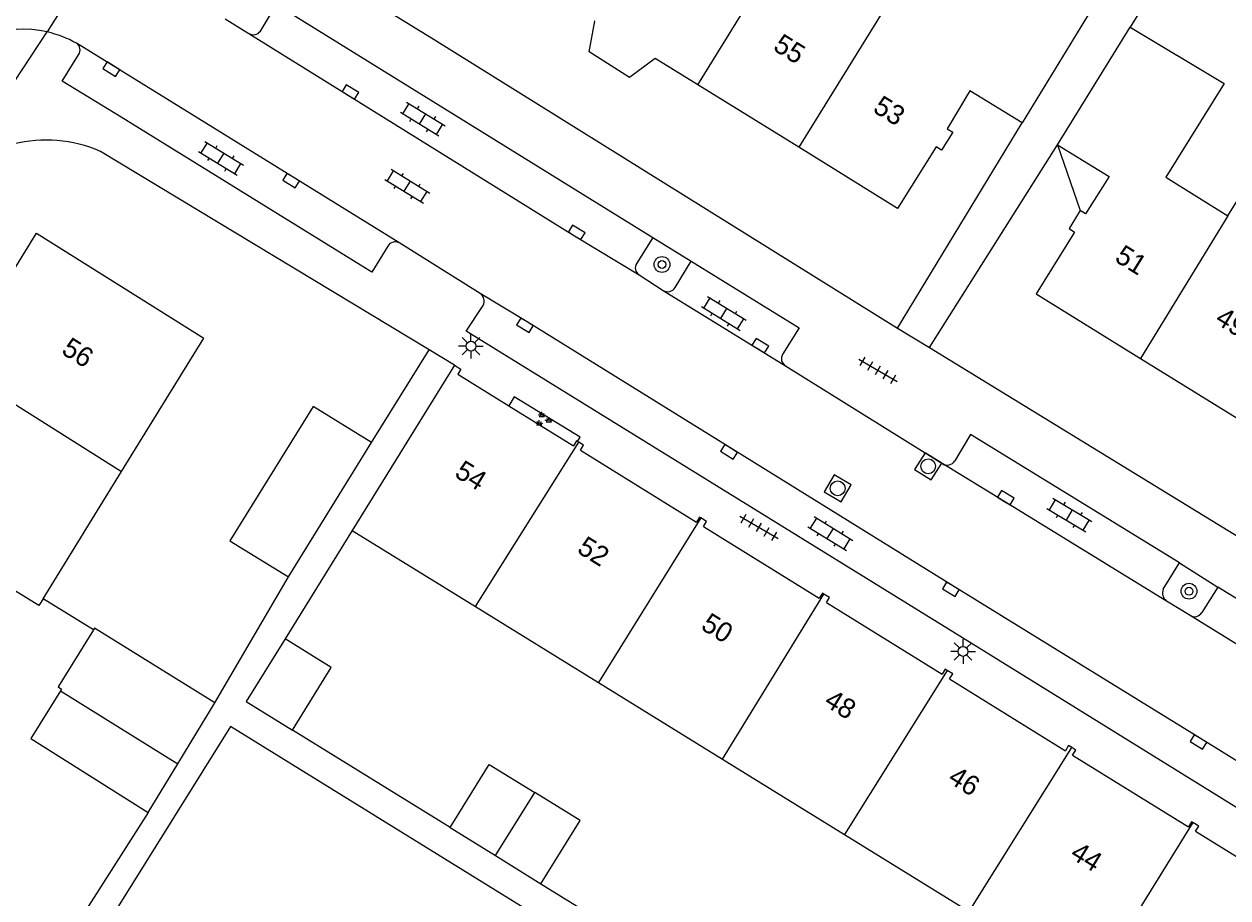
# Model space of a CAD drawing. Extents: x 128999 to 131010, y 395498 to 399007.
# Drawn here: x 130421 to 130481.9, y 398388.9 to 398433.2 of the extents above; entities that cross this region are included whole.
import ezdxf

# ---------------------------------------------------------------- set-up
doc = ezdxf.new("R2010")
doc.units = 0
for name, color, linetype in [('gg-afsc-erfafscheiding', 7, 'Continuous'), ('gg-afsc-muur', 7, 'Continuous'), ('gg-anno-huisnummerreeks BGT', 7, 'Continuous'), ('gg-bbg-bijgebouw', 7, 'Continuous'), ('gg-bbg-gedigitaliseerde bebouwing', 7, 'Continuous'), ('gg-bbg-gedigitaliseerde bijgebouw', 7, 'Continuous'), ('gg-bbg-hoofdgebouw', 7, 'Continuous'), ('gg-bbg-luifel en loopbrug', 7, 'Continuous'), ('gg-bbg-tussenscheiding', 7, 'Continuous'), ('gg-knt-verharding', 7, 'Continuous'), ('gg-knt-verharding nz', 7, 'Continuous'), ('gt-grn-weggrens', 7, 'Continuous'), ('gt-symb-boom', 7, 'Continuous'), ('gt-symb-groenvak', 7, 'Continuous'), ('gt-symb-klinker verharding', 7, 'Continuous'), ('gt-symb-kolk', 7, 'Continuous'), ('gt-symb-lichtmast', 7, 'Continuous'), ('gt-symb-rioolschacht', 7, 'Continuous'), ('gt-symb-tegel verharding', 7, 'Continuous')]:
    doc.layers.add(name, color=color, linetype=linetype)

# ---------------------------------------------------------------- blocks, each defined once
blk = doc.blocks.new('gt0-KOLK')
at = {"layer": 'gt-symb-kolk'}
blk.add_lwpolyline([(0, 0), (0.375, 0), (0.375, 0.4), (-0.375, 0.4), (-0.375, 0), (0, 0)], dxfattribs=at)
blk = doc.blocks.new('gt0-KL1')
at = {"layer": 'gt-symb-klinker verharding'}
for p, q in [((-1.15, 0.3), (1.15, 0.3)), ((-1, -0.3), (-1, 0.3)), ((-0.5, 0.3), (-0.5, 0.45)), ((0, -0.3), (0, 0.3)), ((0.5, 0.3), (0.5, 0.45)), ((1, -0.3), (1, 0.3)), ((-1.15, -0.3), (1.15, -0.3)), ((-0.5, -0.45), (-0.5, -0.3)), ((0.5, -0.45), (0.5, -0.3))]:
    blk.add_line(p, q, dxfattribs=at)
blk = doc.blocks.new('gt0-LMAST')
at = {"layer": 'gt-symb-lichtmast'}
for p, q in [((-0.005, 0.246), (-0.005, 0.621)), ((-0.182, 0.173), (-0.447, 0.438)), ((0.172, 0.173), (0.437, 0.438)), ((-0.255, -0.004), (-0.63, -0.004)), ((-0.182, -0.181), (-0.447, -0.446)), ((-0.005, -0.254), (-0.005, -0.629)), ((0.437, -0.446), (0.172, -0.181)), ((0.245, -0.004), (0.62, -0.004))]:
    blk.add_line(p, q, dxfattribs=at)
blk.add_circle((-0.005, -0.004), 0.25, dxfattribs=at)
blk = doc.blocks.new('gt0-BOOM')
at = {"layer": 'gt-symb-boom'}
for radius in [0.4, 0.2]:
    blk.add_circle((0, 0), radius, dxfattribs=at)
blk = doc.blocks.new('gt0-TEG1')
at = {"layer": 'gt-symb-tegel verharding'}
for p, q in [((-1.125, 0), (1.125, 0)), ((-0.9, -0.25), (-0.9, 0.25)), ((-0.45, -0.25), (-0.45, 0.25)), ((0, -0.25), (0, 0.25)), ((0.45, -0.25), (0.45, 0.25)), ((0.9, -0.25), (0.9, 0.25))]:
    blk.add_line(p, q, dxfattribs=at)
blk = doc.blocks.new('gt0-RS')
at = {"layer": 'gt-symb-rioolschacht'}
blk.add_lwpolyline([(-0.5, -0.5), (0.5, -0.5), (0.5, 0.5), (-0.5, 0.5)], close=True, dxfattribs=at)
blk.add_circle((0, 0), 0.375, dxfattribs=at)
blk = doc.blocks.new('gt0-GRVAK')
at = {"layer": 'gt-symb-groenvak'}
for p, q in [((-0.11, 0.189), (-0.228, 0.24)), ((-0.182, 0.153), (0.088, 0.153)), ((-0.091, 0.211), (-0.156, 0.322)), ((-0.047, 0.214), (-0.047, 0.393)), ((-0.004, 0.211), (0.061, 0.322)), ((0.015, 0.189), (0.133, 0.24)), ((0.262, -0.052), (0.197, 0.059)), ((0.305, -0.049), (0.305, 0.13)), ((0.349, -0.052), (0.414, 0.059)), ((-0.245, -0.228), (-0.363, -0.177)), ((-0.318, -0.264), (-0.047, -0.264)), ((-0.226, -0.206), (-0.291, -0.095)), ((-0.183, -0.203), (-0.183, -0.024)), ((-0.139, -0.206), (-0.074, -0.095)), ((-0.12, -0.228), (-0.002, -0.177)), ((0.243, -0.074), (0.125, -0.023)), ((0.17, -0.11), (0.441, -0.11)), ((0.368, -0.074), (0.486, -0.023))]:
    blk.add_line(p, q, dxfattribs=at)

msp = doc.modelspace()

# ---------------------------------------------------------------- linework, layer by layer
at = {"layer": 'gg-afsc-erfafscheiding'}
for p, q in [((130437.582, 398407.523), (130434.177, 398402.02)), ((130430.613, 398398.778), (130434.346, 398405.162)), ((130442.535, 398392.461), (130434.551, 398397.401)), ((130427.251, 398393.228), (130418.545, 398379.64))]:
    msp.add_line(p, q, dxfattribs=at)
for points in [[(130487.18, 398431.96), (130479.36, 398436.886), (130476.979, 398433.029)], [(130447.136, 398389.613), (130450.381, 398387.604), (130449.592, 398386.328), (130431.416, 398397.577), (130425.718, 398388.457)]]:
    msp.add_lwpolyline(points, dxfattribs=at)
at = {"layer": 'gg-afsc-muur'}
msp.add_line((130424.473, 398402.483), (130421.92, 398404.058), dxfattribs=at)
at = {"layer": 'gg-bbg-bijgebouw'}
for p, q in [((130434.346, 398405.162), (130438.561, 398411.974)), ((130424.526, 398402.568), (130424.473, 398402.483)), ((130422.8, 398399.39), (130421.308, 398396.974))]:
    msp.add_line(p, q, dxfattribs=at)
for points in [[(130438.561, 398411.974), (130435.592, 398413.81), (130431.378, 398406.998), (130434.346, 398405.162)], [(130424.473, 398402.483), (130422.688, 398399.589), (130422.858, 398399.484), (130422.8, 398399.39)]]:
    msp.add_lwpolyline(points, dxfattribs=at)
at = {"layer": 'gg-bbg-gedigitaliseerde bebouwing'}
for p, q in [((130475.217, 398434.263), (130471.5, 398428.18)), ((130473.3, 398427.07), (130476.979, 398433.029)), ((130437.582, 398407.523), (130443.823, 398403.665)), ((130443.823, 398403.665), (130450.051, 398399.815)), ((130450.051, 398399.815), (130456.325, 398395.936)), ((130456.325, 398395.936), (130462.518, 398392.107)), ((130462.518, 398392.107), (130468.825, 398388.208))]:
    msp.add_line(p, q, dxfattribs=at)
for points in [[(130476.979, 398433.029), (130481.733, 398430.169), (130478.777, 398425.416), (130481.926, 398423.465)], [(130481.926, 398423.465), (130483.206, 398425.525), (130488.325, 398422.344), (130487.048, 398420.289)]]:
    msp.add_lwpolyline(points, dxfattribs=at)
at = {"layer": 'gg-bbg-gedigitaliseerde bijgebouw'}
for p, q in [((130430.613, 398398.778), (130424.526, 398402.568)), ((130428.743, 398395.69), (130430.613, 398398.778)), ((130421.308, 398396.974), (130427.251, 398393.228)), ((130427.251, 398393.228), (130428.743, 398395.69)), ((130442.535, 398392.461), (130444.83, 398391.041)), ((130444.83, 398391.041), (130447.136, 398389.613))]:
    msp.add_line(p, q, dxfattribs=at)
for points in [[(130434.177, 398402.02), (130432.213, 398398.848), (130434.551, 398397.401)], [(130434.551, 398397.401), (130436.514, 398400.574), (130434.177, 398402.02)], [(130442.535, 398392.461), (130444.518, 398395.665), (130446.819, 398394.241)], [(130447.136, 398389.613), (130449.119, 398392.817), (130446.819, 398394.241)]]:
    msp.add_lwpolyline(points, dxfattribs=at)
at = {"layer": 'gg-bbg-hoofdgebouw'}
for p, q in [((130460.191, 398426.941), (130455.089, 398430.1)), ((130465.2, 398423.84), (130460.191, 398426.941)), ((130425.901, 398410.512), (130430.07, 398417.27)), ((130442.76, 398415.89), (130437.582, 398407.523)), ((130477.496, 398416.243), (130482.614, 398413.081)), ((130445.503, 398413.839), (130448.782, 398411.807)), ((130449.05, 398411.991), (130448.988, 398412.029)), ((130449.139, 398411.586), (130455.012, 398407.945)), ((130421.92, 398404.058), (130425.901, 398410.512)), ((130455.37, 398407.724), (130461.235, 398404.089)), ((130461.6, 398403.862), (130467.457, 398400.232)), ((130467.831, 398400), (130473.704, 398396.36)), ((130474.061, 398396.139), (130479.934, 398392.499)), ((130480.291, 398392.278), (130486.165, 398388.637))]:
    msp.add_line(p, q, dxfattribs=at)
for points in [[(130455.089, 398430.1), (130452.927, 398431.439), (130451.625, 398430.474), (130449.583, 398431.774), (130449.872, 398433.326), (130449.853, 398433.338)], [(130471.5, 398428.18), (130468.85, 398429.8), (130467.71, 398427.88), (130467.99, 398427.7), (130467.43, 398426.79), (130467.15, 398426.97), (130465.2, 398423.84)], [(130473.3, 398427.07), (130475.92, 398425.45), (130474.72, 398423.56), (130474.44, 398423.74)], [(130474.44, 398423.74), (130473.88, 398422.82), (130474.16, 398422.64), (130472.21, 398419.51), (130477.496, 398416.243)], [(130417.44, 398415.846), (130421.58, 398422.58), (130430.07, 398417.27)], [(130442.76, 398415.89), (130443.08, 398415.69), (130442.92, 398415.44), (130445.503, 398413.839)], [(130448.988, 398412.029), (130448.939, 398412.06), (130448.782, 398411.807)], [(130449.139, 398411.586), (130449.296, 398411.839), (130449.05, 398411.991)], [(130421.92, 398404.058), (130421.71, 398403.718), (130413.2, 398408.95)], [(130455.237, 398408.157), (130455.17, 398408.199), (130455.012, 398407.945)], [(130455.37, 398407.724), (130455.527, 398407.977), (130455.237, 398408.157)], [(130461.471, 398404.293), (130461.392, 398404.342), (130461.235, 398404.089)], [(130461.6, 398403.862), (130461.757, 398404.116), (130461.471, 398404.293)], [(130467.704, 398400.43), (130467.614, 398400.486), (130467.457, 398400.232)], [(130467.831, 398400), (130467.988, 398400.254), (130467.704, 398400.43)], [(130474.023, 398396.514), (130473.861, 398396.614), (130473.704, 398396.36)], [(130474.061, 398396.139), (130474.218, 398396.393), (130474.023, 398396.514)], [(130480.143, 398392.721), (130480.091, 398392.753), (130479.934, 398392.499)], [(130480.291, 398392.278), (130480.448, 398392.531), (130480.143, 398392.721)]]:
    msp.add_lwpolyline(points, dxfattribs=at)
at = {"layer": 'gg-bbg-luifel en loopbrug'}
msp.add_line((130473.3, 398427.07), (130474.44, 398423.74), dxfattribs=at)
at = {"layer": 'gg-bbg-tussenscheiding'}
for p, q in [((130455.089, 398430.1), (130459.496, 398437.29)), ((130466.217, 398436.669), (130460.191, 398426.941)), ((130481.926, 398423.465), (130477.496, 398416.243)), ((130417.44, 398415.846), (130425.901, 398410.512)), ((130443.823, 398403.665), (130449.05, 398411.991)), ((130455.237, 398408.157), (130450.051, 398399.815)), ((130456.325, 398395.936), (130461.471, 398404.293)), ((130467.704, 398400.43), (130462.518, 398392.107)), ((130422.8, 398399.39), (130428.743, 398395.69)), ((130468.825, 398388.208), (130474.023, 398396.514)), ((130444.83, 398391.041), (130446.819, 398394.241)), ((130480.143, 398392.721), (130474.992, 398384.396))]:
    msp.add_line(p, q, dxfattribs=at)
at = {"layer": 'gg-knt-verharding'}
for p, q in [((130424.932, 398437.281), (130422.136, 398432.787)), ((130432.927, 398432.829), (130433.744, 398434.173)), ((130433.744, 398434.173), (130452.81, 398422.374)), ((130431.138, 398433.451), (130432.342, 398432.702)), ((130465.193, 398417.775), (130471.5, 398428.18)), ((130441.467, 398416.671), (130424.822, 398426.726)), ((130466.817, 398416.785), (130473.3, 398427.07)), ((130444.062, 398419.535), (130439.982, 398422.08)), ((130452.81, 398422.374), (130451.989, 398421.058)), ((130452.81, 398422.374), (130454.738, 398421.161)), ((130453.934, 398419.827), (130454.738, 398421.161)), ((130452.107, 398420.472), (130453.325, 398419.682)), ((130438.561, 398411.974), (130441.467, 398416.671)), ((130442.76, 398415.89), (130441.467, 398416.671)), ((130466.817, 398416.785), (130510.54, 398389.966)), ((130459.521, 398415.863), (130467.483, 398410.889)), ((130478.651, 398404.541), (130479.47, 398405.884)), ((130479.47, 398405.884), (130481.412, 398404.647)), ((130481.412, 398404.647), (130480.601, 398403.366)), ((130499.631, 398393.389), (130481.412, 398404.647)), ((130480.012, 398403.207), (130478.826, 398403.944))]:
    msp.add_line(p, q, dxfattribs=at)
for points in [[(130431.598, 398438.631), (130441.594, 398432.49), (130465.193, 398417.775)], [(130425.868, 398428.457), (130422.892, 398430.296), (130423.718, 398431.63)], [(130439.376, 398421.924), (130438.564, 398420.611), (130425.868, 398428.457)], [(130454.738, 398421.161), (130460.208, 398417.797), (130459.387, 398416.467)], [(130502.254, 398381.155), (130467.777, 398402.52), (130443.357, 398417.622), (130444.204, 398418.918)], [(130448.988, 398412.029), (130449.122, 398412.246), (130445.782, 398414.29), (130445.503, 398413.839)], [(130479.47, 398405.884), (130468.887, 398412.378), (130468.093, 398411.041)]]:
    msp.add_lwpolyline(points, dxfattribs=at)
for centre, radius, start, end in [((130420.907, 398427.41), 5.516, 77.1292, 142.62537), ((130432.566, 398433.082), 0.441, 239.51761, 324.97941), ((130420.641, 398426.735), 6.234, 61.53144, 76.12863), ((130423.377, 398431.871), 0.417, 324.75545, 55.59557), ((130422.083, 398420.553), 6.754, 66.06961, 142.00956), ((130439.755, 398421.708), 0.436, 58.55182, 150.32013), ((130452.332, 398420.822), 0.416, 145.50619, 237.26405), ((130443.784, 398419.146), 0.478, 331.52248, 54.39893), ((130453.553, 398420.077), 0.456, 240.06286, 326.72214), ((130459.751, 398416.231), 0.434, 147.0739, 237.94354), ((130467.708, 398411.285), 0.455, 240.34351, 327.64056), ((130479.103, 398404.349), 0.491, 157.04051, 235.63462), ((130480.228, 398403.576), 0.428, 239.59146, 330.62225)]:
    msp.add_arc(centre, radius, start, end, dxfattribs=at)
at = {"layer": 'gg-knt-verharding nz'}
for p, q in [((130439.982, 398422.08), (130423.613, 398432.215)), ((130453.325, 398419.682), (130459.521, 398415.863))]:
    msp.add_line(p, q, dxfattribs=at)
for points in [[(130432.342, 398432.702), (130448.843, 398422.458), (130452.107, 398420.472)], [(130503.315, 398382.893), (130501.336, 398384.087), (130480.537, 398396.969), (130467.996, 398404.71), (130446.431, 398418.089), (130444.062, 398419.535)], [(130478.826, 398403.944), (130470.582, 398409.008), (130467.483, 398410.889)], [(130498.911, 398391.513), (130493.495, 398394.882), (130480.012, 398403.207)]]:
    msp.add_lwpolyline(points, dxfattribs=at)
at = {"layer": 'gt-grn-weggrens'}
for p, q in [((130416.76, 398424.71), (130422.136, 398432.787)), ((130465.193, 398417.775), (130466.817, 398416.785))]:
    msp.add_line(p, q, dxfattribs=at)

# ---------------------------------------------------------------- block references
at = {"layer": 'gt-symb-boom'}
for p in [(130453.268, 398420.997), (130479.958, 398404.441)]:
    msp.add_blockref('gt0-BOOM', p, dxfattribs=at)
at = {"layer": 'gt-symb-groenvak'}
msp.add_blockref('gt0-GRVAK', (130447.233, 398413.137), dxfattribs=at)
at = {"layer": 'gt-symb-klinker verharding'}
for p, rotation in [((130441.151, 398428.372), -31.6713185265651), ((130430.934, 398426.381), -31.671318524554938), ((130440.365, 398424.966), -31.671318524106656), ((130456.398, 398418.521), -31.671318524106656), ((130473.899, 398408.304), -30.747472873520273), ((130461.795, 398407.361), -31.6713185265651)]:
    msp.add_blockref('gt0-KL1', p, dxfattribs=dict(at, rotation=rotation))
at = {"layer": 'gt-symb-kolk'}
for p, rotation in [((130425.482, 398431.069), 148.20108717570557), ((130437.381, 398429.57), -31.877816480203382), ((130434.587, 398425.417), 148.24980309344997), ((130448.843, 398422.458), -31.798912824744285), ((130446.431, 398418.089), 148.2010871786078), ((130458.142, 398416.718), -31.59249156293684), ((130456.764, 398411.676), 148.2010871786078), ((130470.582, 398409.008), -31.258485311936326), ((130467.996, 398404.71), 149.40956459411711), ((130480.537, 398396.969), 148.32868147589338)]:
    msp.add_blockref('gt0-KOLK', p, dxfattribs=dict(at, rotation=rotation))
at = {"layer": 'gt-symb-lichtmast'}
for p in [(130443.596, 398416.864), (130468.519, 398401.394)]:
    msp.add_blockref('gt0-LMAST', p, dxfattribs=at)
at = {"layer": 'gt-symb-rioolschacht'}
for p, rotation in [((130466.747, 398410.772), -32.08436154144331), ((130462.167, 398409.653), -30.206934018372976)]:
    msp.add_blockref('gt0-RS', p, dxfattribs=dict(at, rotation=rotation))
at = {"layer": 'gt-symb-tegel verharding'}
for p, rotation in [((130464.205, 398415.64), -30.128600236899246), ((130458.179, 398407.676), -30.128600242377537)]:
    msp.add_blockref('gt0-TEG1', p, dxfattribs=dict(at, rotation=rotation))

# ---------------------------------------------------------------- texts
at = {"layer": 'gg-anno-huisnummerreeks BGT'}
for s, rotation, p in [('55', 328.2, (130458.838, 398431.896)), ('53', 328.2, (130463.893, 398428.766)), ('51', 328.3, (130476.139, 398421.196)), ('49', 328.3, (130481.218, 398418.057)), ('56', 328, (130422.795, 398416.512)), ('54', 328.2, (130442.701, 398410.281)), ('52', 328.2, (130448.911, 398406.433)), ('50', 328.2, (130455.182, 398402.547)), ('48', 328.2, (130461.415, 398398.682)), ('46', 328.2, (130467.69, 398394.793)), ('44', 328.2, (130473.879, 398390.958))]:
    msp.add_text(s, height=1, rotation=rotation, dxfattribs=at).set_placement(p)

doc.saveas('drawing.dxf')
